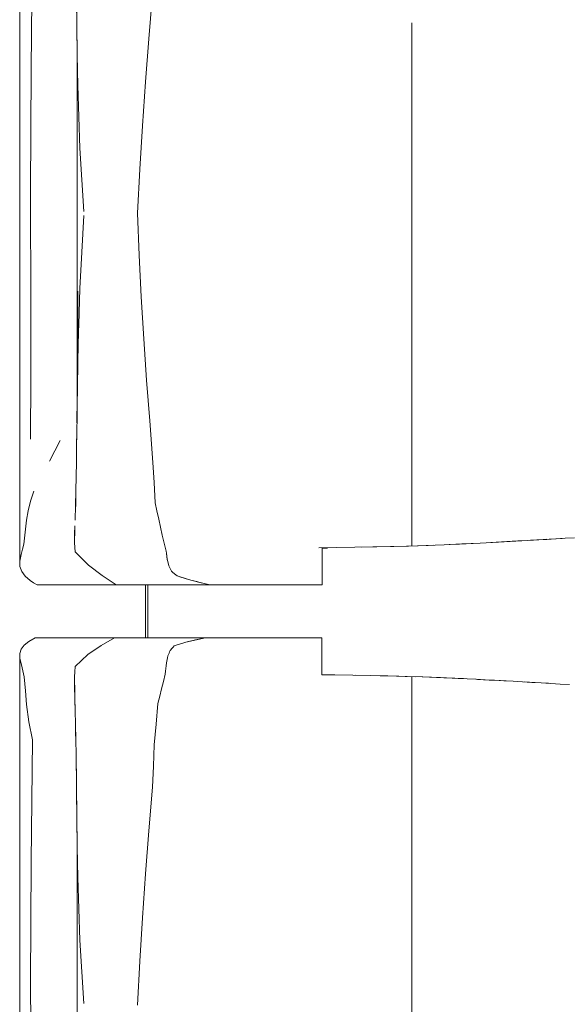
# Model space of a CAD drawing. Header units: millimetres. Extents: x -261 to 187, y -214 to 106.
# Tile 813 of 1056: x -202.328 to -201.912, y 5.916 to 6.663. Entities that reach past the tile are written whole.
import ezdxf

# ---------------------------------------------------------------- set-up
doc = ezdxf.new("R2010")
doc.units = ezdxf.units.MM
doc.header["$LTSCALE"] = 0.005
doc.header["$MEASUREMENT"] = 0
doc.layers.add('IFC-Elemento de mobília-Contorno', color=9, linetype='Continuous', lineweight=5)
doc.layers.add('IFC-Laje-Contorno', color=9, linetype='Continuous', lineweight=5)

msp = doc.modelspace()

# ---------------------------------------------------------------- linework, layer by layer
at = {"layer": 'IFC-Elemento de mobília-Contorno', "lineweight": 5}
for p, q in [((-202.32818, 6.62956), (-202.32807, 6.78299)), ((-202.31957, 6.62511), (-202.31843, 6.71761)), ((-202.28503, 6.68301), (-202.28472, 6.65987)), ((-202.22997, 6.64856), (-202.22741, 6.68156)), ((-202.28491, 6.67403), (-202.28476, 6.66268)), ((-202.28476, 6.66268), (-202.28469, 6.65721)), ((-202.28472, 6.65987), (-202.28442, 6.63624)), ((-202.03033, 6.63411), (-202.0303, 6.66075)), ((-202.28466, 6.65553), (-202.28444, 6.63831)), ((-202.23261, 6.61576), (-202.22997, 6.64856)), ((-202.28444, 6.37719), (-202.28444, 6.63831)), ((-202.32818, 6.62956), (-202.32816, 6.41962)), ((-202.28442, 6.63624), (-202.28413, 6.61309)), ((-202.03033, 6.63411), (-202.0303, 6.60426)), ((-202.31987, 6.53273), (-202.31957, 6.62511)), ((-202.23499, 6.58249), (-202.23261, 6.61576)), ((-202.28413, 6.61309), (-202.2826, 6.56544)), ((-202.0303, 6.56811), (-202.0303, 6.60426)), ((-202.23692, 6.54961), (-202.23499, 6.58249)), ((-202.2826, 6.56544), (-202.27952, 6.51743)), ((-202.03031, 6.5327), (-202.0303, 6.56811)), ((-202.23872, 6.51613), (-202.23692, 6.54961)), ((-202.31987, 6.53273), (-202.31967, 6.44459)), ((-202.03031, 6.5327), (-202.0303, 6.50062)), ((-202.281, 6.48666), (-202.27952, 6.51431)), ((-202.23872, 6.51613), (-202.23735, 6.48429)), ((-202.0303, 6.46314), (-202.0303, 6.50062)), ((-202.28247, 6.45901), (-202.281, 6.48666)), ((-202.23735, 6.48429), (-202.23592, 6.45277)), ((-202.2833, 6.4315), (-202.28247, 6.45901)), ((-202.03034, 6.41407), (-202.0303, 6.46314)), ((-202.28413, 6.40399), (-202.28413, 6.45685)), ((-202.23592, 6.45277), (-202.23394, 6.4209)), ((-202.31967, 6.44459), (-202.31965, 6.39132)), ((-202.28345, 6.42671), (-202.2833, 6.4315)), ((-202.28413, 6.40399), (-202.28345, 6.42671)), ((-202.23394, 6.4209), (-202.23175, 6.38938)), ((-202.32816, 6.41962), (-202.32808, 6.252)), ((-202.03034, 6.41407), (-202.0303, 6.38205)), ((-202.28438, 6.38252), (-202.28413, 6.40399)), ((-202.32007, 6.34452), (-202.31965, 6.39132)), ((-202.23175, 6.38938), (-202.22934, 6.35847)), ((-202.28465, 6.36048), (-202.28438, 6.38252)), ((-202.28464, 6.36113), (-202.28444, 6.37719)), ((-202.03031, 6.34758), (-202.0303, 6.38205)), ((-202.28477, 6.35087), (-202.28464, 6.36113)), ((-202.28469, 6.35702), (-202.28465, 6.36048)), ((-202.22934, 6.35847), (-202.22708, 6.32697)), ((-202.28492, 6.33907), (-202.28477, 6.35087)), ((-202.28491, 6.33936), (-202.2848, 6.34865)), ((-202.03031, 6.34758), (-202.0303, 6.30567)), ((-202.30547, 6.32782), (-202.29749, 6.34353)), ((-202.30148, 6.33567), (-202.29749, 6.34353)), ((-202.28508, 6.32726), (-202.28492, 6.33907)), ((-202.285, 6.33343), (-202.28491, 6.33936)), ((-202.30547, 6.32782), (-202.30148, 6.33567)), ((-202.28526, 6.31635), (-202.28508, 6.32726)), ((-202.28521, 6.31848), (-202.28512, 6.32482)), ((-202.22708, 6.32697), (-202.22615, 6.31165)), ((-202.28544, 6.30544), (-202.28526, 6.31635)), ((-202.28532, 6.31281), (-202.28521, 6.31848)), ((-202.22615, 6.31165), (-202.22521, 6.29633)), ((-202.31984, 6.29757), (-202.31734, 6.30506)), ((-202.28575, 6.29429), (-202.28544, 6.30544)), ((-202.28561, 6.2978), (-202.28551, 6.30288)), ((-202.0303, 6.2636), (-202.0303, 6.30567)), ((-202.32172, 6.29024), (-202.31984, 6.29757)), ((-202.28605, 6.28315), (-202.28575, 6.29429)), ((-202.28589, 6.28895), (-202.28561, 6.2978)), ((-202.22521, 6.29633), (-202.22388, 6.29017)), ((-202.32289, 6.28314), (-202.32172, 6.29024)), ((-202.22388, 6.29017), (-202.22255, 6.284)), ((-202.32392, 6.27404), (-202.32289, 6.28314)), ((-202.28644, 6.27241), (-202.28622, 6.27889)), ((-202.22255, 6.284), (-202.21988, 6.27166)), ((-202.32495, 6.26494), (-202.32392, 6.27404)), ((-202.28666, 6.26593), (-202.28644, 6.27241)), ((-202.28665, 6.26716), (-202.28635, 6.27516)), ((-202.28635, 6.27516), (-202.28629, 6.27661)), ((-202.21988, 6.27166), (-202.21915, 6.26863)), ((-202.32599, 6.26101), (-202.32495, 6.26494)), ((-202.28666, 6.26593), (-202.28609, 6.25921)), ((-202.28665, 6.26716), (-202.28663, 6.26687)), ((-202.21915, 6.26863), (-202.21842, 6.2656)), ((-202.21842, 6.2656), (-202.21768, 6.26256)), ((-202.04645, 6.26311), (-202.03295, 6.2635)), ((-202.03445, 6.26346), (-202.02555, 6.26375)), ((-202.03379, 6.26348), (-202.03349, 6.26349)), ((-202.03349, 6.26349), (-202.01788, 6.26401)), ((-202.03349, 6.26349), (-202.02568, 6.26375)), ((-202.03295, 6.2635), (-202.01946, 6.2639)), ((-202.02568, 6.26375), (-202.01788, 6.26401)), ((-202.01946, 6.2639), (-202.00589, 6.26448)), ((-202.01788, 6.26401), (-202.01411, 6.26413)), ((-202.00589, 6.26448), (-201.99233, 6.26505)), ((-202.00192, 6.26464), (-201.98364, 6.2655)), ((-202.00192, 6.26464), (-201.99409, 6.26502)), ((-202.00191, 6.26465), (-201.99409, 6.26502)), ((-201.99409, 6.26502), (-201.98365, 6.2655)), ((-201.99233, 6.26505), (-201.97835, 6.26578)), ((-201.97835, 6.26578), (-201.96438, 6.26651)), ((-201.97021, 6.2662), (-201.9621, 6.26665)), ((-201.96438, 6.26651), (-201.9426, 6.26774)), ((-201.9621, 6.26665), (-201.9541, 6.26709)), ((-201.9621, 6.26665), (-201.9541, 6.26709)), ((-201.95712, 6.26692), (-201.94986, 6.26733)), ((-201.9541, 6.26709), (-201.94986, 6.26733)), ((-201.94986, 6.26733), (-201.9426, 6.26774)), ((-201.9426, 6.26774), (-201.93534, 6.26815)), ((-201.9426, 6.26774), (-201.93787, 6.26801)), ((-201.94013, 6.26788), (-201.91605, 6.26928)), ((-201.93787, 6.26801), (-201.92963, 6.26849)), ((-201.93534, 6.26815), (-201.92817, 6.26857)), ((-201.92963, 6.26849), (-201.91617, 6.26927)), ((-201.92963, 6.26849), (-201.9261, 6.26869)), ((-201.92817, 6.26857), (-201.91384, 6.2694)), ((-201.92817, 6.26857), (-201.92767, 6.2686)), ((-201.921, 6.26899), (-201.91384, 6.2694)), ((-201.91384, 6.2694), (-201.90667, 6.26982)), ((-202.32808, 6.252), (-202.32703, 6.25708)), ((-202.32703, 6.25708), (-202.32599, 6.26101)), ((-202.28609, 6.25921), (-202.28104, 6.25408)), ((-202.21768, 6.26256), (-202.21695, 6.25953)), ((-202.21695, 6.25953), (-202.21678, 6.25804)), ((-202.21678, 6.25804), (-202.21628, 6.25356)), ((-202.21678, 6.25804), (-202.21645, 6.25505)), ((-202.10094, 6.26219), (-202.0735, 6.26259)), ((-202.09849, 6.26199), (-202.09631, 6.26199)), ((-202.09849, 6.24719), (-202.09849, 6.26199)), ((-202.09631, 6.26199), (-202.09432, 6.26199)), ((-202.07362, 6.26259), (-202.05998, 6.26285)), ((-202.06885, 6.26268), (-202.05688, 6.26292)), ((-202.05998, 6.26285), (-202.04645, 6.26311)), ((-202.05688, 6.26292), (-202.04391, 6.26318)), ((-202.32808, 6.252), (-202.32794, 6.24789)), ((-202.28104, 6.25408), (-202.27599, 6.24895)), ((-202.27599, 6.24895), (-202.26545, 6.2411)), ((-202.21645, 6.25505), (-202.21628, 6.25356)), ((-202.21628, 6.25356), (-202.21526, 6.24979)), ((-202.21628, 6.25356), (-202.21594, 6.2523)), ((-202.21526, 6.24979), (-202.21492, 6.24853)), ((-202.21492, 6.24853), (-202.21443, 6.2475)), ((-202.32794, 6.24789), (-202.32656, 6.24417)), ((-202.32656, 6.24417), (-202.32407, 6.24061)), ((-202.26545, 6.2411), (-202.25495, 6.23394)), ((-202.21443, 6.2475), (-202.21394, 6.24647)), ((-202.21443, 6.2475), (-202.21345, 6.24545)), ((-202.21345, 6.24545), (-202.21296, 6.24442)), ((-202.21296, 6.24442), (-202.21185, 6.24352)), ((-202.21185, 6.24352), (-202.20853, 6.24083)), ((-202.21185, 6.24352), (-202.20964, 6.24173)), ((-202.21185, 6.24352), (-202.21075, 6.24262)), ((-202.21075, 6.24262), (-202.20964, 6.24173)), ((-202.09849, 6.23394), (-202.09849, 6.24719)), ((-202.32407, 6.24061), (-202.32024, 6.23722)), ((-202.32024, 6.23722), (-202.31758, 6.23558)), ((-202.31758, 6.23558), (-202.31492, 6.23394)), ((-202.31492, 6.23394), (-202.25495, 6.23394)), ((-202.25495, 6.23394), (-202.21367, 6.23394)), ((-202.23072, 6.19386), (-202.23072, 6.23394)), ((-202.21367, 6.23394), (-202.18361, 6.23394)), ((-202.20853, 6.24083), (-202.20568, 6.23995)), ((-202.20853, 6.24083), (-202.19998, 6.23819)), ((-202.20568, 6.23995), (-202.19998, 6.23819)), ((-202.19998, 6.23819), (-202.19713, 6.23731)), ((-202.19713, 6.23731), (-202.18699, 6.23478)), ((-202.19713, 6.23731), (-202.19037, 6.23563)), ((-202.19713, 6.23731), (-202.19375, 6.23647)), ((-202.19375, 6.23647), (-202.19037, 6.23563)), ((-202.18699, 6.23478), (-202.18361, 6.23394)), ((-202.18361, 6.23394), (-202.18163, 6.23394)), ((-202.18163, 6.23394), (-202.17968, 6.23394)), ((-202.17968, 6.23394), (-202.17774, 6.23394)), ((-202.17774, 6.23394), (-202.17582, 6.23394)), ((-202.17582, 6.23394), (-202.17391, 6.23394)), ((-202.17391, 6.23394), (-202.17199, 6.23394)), ((-202.17199, 6.23394), (-202.17006, 6.23394)), ((-202.17006, 6.23394), (-202.1681, 6.23394)), ((-202.1681, 6.23394), (-202.16613, 6.23394)), ((-202.16613, 6.23394), (-202.16412, 6.23394)), ((-202.16412, 6.23394), (-202.16206, 6.23394)), ((-202.16206, 6.23394), (-202.15995, 6.23394)), ((-202.15995, 6.23394), (-202.15779, 6.23394)), ((-202.15779, 6.23394), (-202.15561, 6.23394)), ((-202.15561, 6.23394), (-202.15341, 6.23394)), ((-202.15341, 6.23394), (-202.15123, 6.23394)), ((-202.15123, 6.23394), (-202.14907, 6.23394)), ((-202.14907, 6.23394), (-202.14697, 6.23394)), ((-202.14697, 6.23394), (-202.14494, 6.23394)), ((-202.14494, 6.23394), (-202.143, 6.23394)), ((-202.143, 6.23394), (-202.14117, 6.23394)), ((-202.14117, 6.23394), (-202.13944, 6.23394)), ((-202.13944, 6.23394), (-202.13778, 6.23394)), ((-202.13778, 6.23394), (-202.13615, 6.23394)), ((-202.13615, 6.23394), (-202.13453, 6.23394)), ((-202.13453, 6.23394), (-202.13288, 6.23394)), ((-202.13288, 6.23394), (-202.13116, 6.23394)), ((-202.13116, 6.23394), (-202.12935, 6.23394)), ((-202.12935, 6.23394), (-202.1274, 6.23394)), ((-202.1274, 6.23394), (-202.12533, 6.23394)), ((-202.12533, 6.23394), (-202.12315, 6.23394)), ((-202.12315, 6.23394), (-202.12086, 6.23394)), ((-202.12086, 6.23394), (-202.11848, 6.23394)), ((-202.11848, 6.23394), (-202.11603, 6.23394)), ((-202.11603, 6.23394), (-202.11352, 6.23394)), ((-202.11352, 6.23394), (-202.11096, 6.23394)), ((-202.11096, 6.23394), (-202.10838, 6.23394)), ((-202.10838, 6.23394), (-202.1058, 6.23394)), ((-202.1058, 6.23394), (-202.10327, 6.23394)), ((-202.10327, 6.23394), (-202.10082, 6.23394)), ((-202.10082, 6.23394), (-202.09849, 6.23394)), ((-202.32474, 6.18821), (-202.32134, 6.19108)), ((-202.32134, 6.19108), (-202.31648, 6.19386)), ((-202.31648, 6.19386), (-202.25622, 6.19386)), ((-202.26633, 6.18793), (-202.25622, 6.19386)), ((-202.25622, 6.19386), (-202.18707, 6.19386)), ((-202.24097, 6.19386), (-202.23072, 6.19386)), ((-202.20868, 6.1884), (-202.2043, 6.18982)), ((-202.2043, 6.18982), (-202.2021, 6.19053)), ((-202.2021, 6.19053), (-202.18707, 6.19386)), ((-202.2021, 6.19053), (-202.19459, 6.1922)), ((-202.2021, 6.19053), (-202.19835, 6.19136)), ((-202.19459, 6.1922), (-202.18707, 6.19386)), ((-202.19459, 6.1922), (-202.19083, 6.19303)), ((-202.19083, 6.19303), (-202.18707, 6.19386)), ((-202.18876, 6.19386), (-202.18576, 6.19386)), ((-202.18707, 6.19386), (-202.1851, 6.19386)), ((-202.18576, 6.19386), (-202.18294, 6.19386)), ((-202.1851, 6.19386), (-202.18312, 6.19386)), ((-202.18312, 6.19386), (-202.18116, 6.19386)), ((-202.18116, 6.19386), (-202.17923, 6.19386)), ((-202.17923, 6.19386), (-202.17731, 6.19386)), ((-202.17731, 6.19386), (-202.1754, 6.19386)), ((-202.1754, 6.19386), (-202.1735, 6.19386)), ((-202.1735, 6.19386), (-202.17159, 6.19386)), ((-202.17159, 6.19386), (-202.16967, 6.19386)), ((-202.16967, 6.19386), (-202.16773, 6.19386)), ((-202.16773, 6.19386), (-202.16576, 6.19386)), ((-202.16576, 6.19386), (-202.16376, 6.19386)), ((-202.16376, 6.19386), (-202.16171, 6.19386)), ((-202.16171, 6.19386), (-202.15961, 6.19386)), ((-202.15961, 6.19386), (-202.15746, 6.19386)), ((-202.15746, 6.19386), (-202.15529, 6.19386)), ((-202.15529, 6.19386), (-202.15311, 6.19386)), ((-202.15311, 6.19386), (-202.15094, 6.19386)), ((-202.15094, 6.19386), (-202.14881, 6.19386)), ((-202.14881, 6.19386), (-202.14673, 6.19386)), ((-202.14673, 6.19386), (-202.14472, 6.19386)), ((-202.14472, 6.19386), (-202.14281, 6.19386)), ((-202.14281, 6.19386), (-202.141, 6.19386)), ((-202.141, 6.19386), (-202.13929, 6.19386)), ((-202.13929, 6.19386), (-202.13764, 6.19386)), ((-202.13764, 6.19386), (-202.13603, 6.19386)), ((-202.13603, 6.19386), (-202.13442, 6.19386)), ((-202.13442, 6.19386), (-202.13278, 6.19386)), ((-202.13278, 6.19386), (-202.13107, 6.19386)), ((-202.13107, 6.19386), (-202.12926, 6.19386)), ((-202.12926, 6.19386), (-202.12733, 6.19386)), ((-202.12733, 6.19386), (-202.12527, 6.19386)), ((-202.12527, 6.19386), (-202.1231, 6.19386)), ((-202.1231, 6.19386), (-202.12082, 6.19386)), ((-202.12082, 6.19386), (-202.11846, 6.19386)), ((-202.11846, 6.19386), (-202.11603, 6.19386)), ((-202.11603, 6.19386), (-202.11354, 6.19386)), ((-202.11354, 6.19386), (-202.111, 6.19386)), ((-202.111, 6.19386), (-202.10844, 6.19386)), ((-202.10844, 6.19386), (-202.10588, 6.19386)), ((-202.10588, 6.19386), (-202.10336, 6.19386)), ((-202.10336, 6.19386), (-202.10092, 6.19386)), ((-202.10092, 6.19386), (-202.0986, 6.19386)), ((-202.0986, 6.18061), (-202.0986, 6.19386)), ((-202.32818, 6.02841), (-202.32807, 6.18185)), ((-202.32807, 6.18185), (-202.32693, 6.18517)), ((-202.32807, 6.18185), (-202.32799, 6.17815)), ((-202.32693, 6.18517), (-202.32474, 6.18821)), ((-202.28609, 6.17201), (-202.27648, 6.18126)), ((-202.28129, 6.17663), (-202.27648, 6.18126)), ((-202.27648, 6.18126), (-202.26633, 6.18793)), ((-202.21561, 6.18006), (-202.21517, 6.18108)), ((-202.21517, 6.18108), (-202.21474, 6.1821)), ((-202.21474, 6.1821), (-202.21431, 6.18313)), ((-202.21431, 6.18313), (-202.21387, 6.18415)), ((-202.21387, 6.18415), (-202.21238, 6.18592)), ((-202.21387, 6.18415), (-202.21312, 6.18503)), ((-202.21238, 6.18592), (-202.21163, 6.1868)), ((-202.21163, 6.1868), (-202.21088, 6.18769)), ((-202.21088, 6.18769), (-202.20868, 6.1884)), ((-202.32799, 6.17815), (-202.32678, 6.17329)), ((-202.28609, 6.17201), (-202.28129, 6.17663)), ((-202.21693, 6.17265), (-202.21671, 6.17475)), ((-202.21671, 6.17475), (-202.21616, 6.17741)), ((-202.21671, 6.17475), (-202.21643, 6.17608)), ((-202.21643, 6.17608), (-202.21616, 6.17741)), ((-202.21616, 6.17741), (-202.21588, 6.17873)), ((-202.21588, 6.17873), (-202.21561, 6.18006)), ((-202.0986, 6.16581), (-202.0986, 6.18061)), ((-202.32678, 6.17329), (-202.32572, 6.16872)), ((-202.32572, 6.16872), (-202.32465, 6.16414)), ((-202.28666, 6.16418), (-202.28637, 6.1681)), ((-202.28665, 6.16403), (-202.28637, 6.16802)), ((-202.28637, 6.1681), (-202.28609, 6.17201)), ((-202.28637, 6.16802), (-202.28609, 6.17201)), ((-202.21898, 6.16075), (-202.21759, 6.16634)), ((-202.21759, 6.16634), (-202.21737, 6.16844)), ((-202.21737, 6.16844), (-202.21715, 6.17054)), ((-202.21715, 6.17054), (-202.21693, 6.17265)), ((-202.32465, 6.16414), (-202.32377, 6.15367)), ((-202.28665, 6.16403), (-202.2863, 6.15198)), ((-202.28665, 6.16403), (-202.28642, 6.15599)), ((-202.22037, 6.15516), (-202.21898, 6.16075)), ((-202.0986, 6.16581), (-202.09641, 6.16581)), ((-202.0986, 6.16575), (-202.08882, 6.16561)), ((-202.09641, 6.16581), (-202.09442, 6.16581)), ((-202.08882, 6.16561), (-202.07523, 6.16542)), ((-202.07523, 6.16542), (-202.0619, 6.16517)), ((-202.07341, 6.16536), (-202.0619, 6.16517)), ((-202.0619, 6.16517), (-202.04858, 6.16492)), ((-202.05442, 6.16503), (-202.04017, 6.16465)), ((-202.04858, 6.16492), (-202.0353, 6.16454)), ((-202.04017, 6.16465), (-202.02756, 6.16431)), ((-202.0353, 6.16454), (-202.02203, 6.16415)), ((-202.0303, 6.16439), (-202.0303, 6.13155)), ((-202.02255, 6.16417), (-202.00612, 6.16347)), ((-202.02203, 6.16415), (-202.00862, 6.1636)), ((-202.00862, 6.1636), (-201.99522, 6.16304)), ((-202.00612, 6.16347), (-201.99757, 6.1631)), ((-201.99757, 6.1631), (-201.99116, 6.16283)), ((-201.99522, 6.16304), (-201.98144, 6.16233)), ((-201.99522, 6.16304), (-201.98833, 6.16269)), ((-201.98833, 6.16269), (-201.98144, 6.16233)), ((-201.9816, 6.16234), (-201.97455, 6.16198)), ((-201.98156, 6.16234), (-201.97169, 6.16181)), ((-201.98156, 6.16234), (-201.98035, 6.16228)), ((-201.98035, 6.16228), (-201.97169, 6.16181)), ((-201.97455, 6.16198), (-201.96766, 6.16163)), ((-201.97169, 6.16181), (-201.96302, 6.16135)), ((-201.96766, 6.16163), (-201.96052, 6.16122)), ((-201.96302, 6.16135), (-201.95861, 6.16111)), ((-201.96052, 6.16122), (-201.95338, 6.16082)), ((-201.95338, 6.16082), (-201.94624, 6.16042)), ((-201.94624, 6.16042), (-201.9391, 6.16002)), ((-201.94498, 6.16034), (-201.9367, 6.15987)), ((-201.94493, 6.16034), (-201.9367, 6.15987)), ((-201.9391, 6.16002), (-201.93199, 6.1596)), ((-201.9367, 6.15987), (-201.92787, 6.15936)), ((-201.93199, 6.1596), (-201.91775, 6.15877)), ((-201.93199, 6.1596), (-201.92487, 6.15919)), ((-201.92787, 6.15936), (-201.9266, 6.15929)), ((-201.92487, 6.15919), (-201.91775, 6.15877)), ((-201.91775, 6.15877), (-201.91063, 6.15836)), ((-202.32377, 6.15367), (-202.32289, 6.1432)), ((-202.28643, 6.15639), (-202.28621, 6.14859)), ((-202.2863, 6.15174), (-202.28619, 6.14796)), ((-202.22175, 6.14957), (-202.22037, 6.15516)), ((-202.28621, 6.14859), (-202.28596, 6.1384)), ((-202.28619, 6.14796), (-202.28593, 6.13716)), ((-202.22453, 6.12824), (-202.22314, 6.14398)), ((-202.22314, 6.14398), (-202.22175, 6.14957)), ((-202.32289, 6.1432), (-202.32121, 6.13012)), ((-202.28596, 6.1384), (-202.28571, 6.12821)), ((-202.32121, 6.13012), (-202.31843, 6.11647)), ((-202.0303, 6.09542), (-202.0303, 6.13155)), ((-202.28571, 6.12821), (-202.28534, 6.10508)), ((-202.28569, 6.12694), (-202.28568, 6.12635)), ((-202.28568, 6.12635), (-202.28545, 6.11171)), ((-202.22591, 6.11249), (-202.22453, 6.12824)), ((-202.31957, 6.02396), (-202.31843, 6.11647)), ((-202.22666, 6.09645), (-202.22591, 6.11249)), ((-202.28534, 6.10508), (-202.28506, 6.08423)), ((-202.28533, 6.10419), (-202.28532, 6.10386)), ((-202.28532, 6.10386), (-202.28503, 6.08187)), ((-202.22741, 6.08042), (-202.22666, 6.09645)), ((-202.0303, 6.05961), (-202.0303, 6.09542)), ((-202.28506, 6.08423), (-202.28491, 6.07288)), ((-202.28503, 6.08187), (-202.28472, 6.05873)), ((-202.22997, 6.04742), (-202.22741, 6.08042)), ((-202.28491, 6.07288), (-202.28476, 6.06154)), ((-202.28476, 6.06154), (-202.28469, 6.05607)), ((-202.28472, 6.05873), (-202.28442, 6.0351)), ((-202.28466, 6.05439), (-202.28444, 6.03716)), ((-202.03033, 6.03297), (-202.0303, 6.05961)), ((-202.23261, 6.01461), (-202.22997, 6.04742)), ((-202.28444, 5.77605), (-202.28444, 6.03716)), ((-202.28442, 6.0351), (-202.28413, 6.01195)), ((-202.03033, 6.03297), (-202.0303, 6.00312)), ((-202.32818, 6.02841), (-202.32816, 5.81847)), ((-202.31987, 5.93158), (-202.31957, 6.02396)), ((-202.28413, 6.01195), (-202.2826, 5.96429)), ((-202.23499, 5.98134), (-202.23261, 6.01461)), ((-202.0303, 5.96697), (-202.0303, 6.00312)), ((-202.23692, 5.94847), (-202.23499, 5.98134)), ((-202.03031, 5.93155), (-202.0303, 5.96697)), ((-202.2826, 5.96429), (-202.27952, 5.91628)), ((-202.23872, 5.91499), (-202.23692, 5.94847)), ((-202.31987, 5.93158), (-202.31967, 5.84344)), ((-202.03031, 5.93155), (-202.0303, 5.89947))]:
    msp.add_line(p, q, dxfattribs=at)
at = {"layer": 'IFC-Laje-Contorno', "lineweight": 5}
msp.add_line((-202.23273, 6.19386), (-202.23273, 6.23394), dxfattribs=at)

doc.saveas('drawing.dxf')
